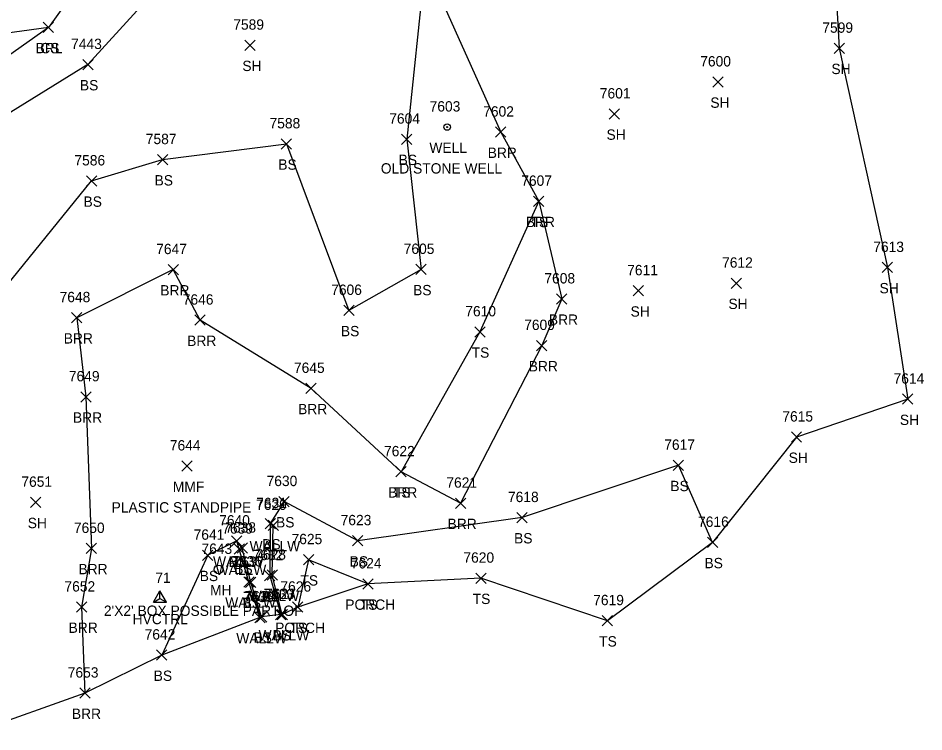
# Model space of a CAD drawing. Extents: x 1472233 to 1475777, y 540726 to 543442.
# Drawn here: x 1472872.2 to 1473047.6, y 540875.9 to 541014 of the extents above; entities that cross this region are included whole.
import ezdxf

# ---------------------------------------------------------------- set-up
doc = ezdxf.new("R2010")
doc.units = 0
for name, color, linetype in [('C_A', 7, 'Continuous'), ('C_I', 7, 'Continuous'), ('CPSM', 7, 'Continuous'), ('L_A', 7, 'Continuous'), ('L_C', 7, 'Continuous'), ('L_I', 7, 'Continuous'), ('L_TIC', 7, 'Continuous'), ('LABL', 7, 'Continuous'), ('LBF', 7, 'Continuous'), ('LELB', 7, 'Continuous'), ('LSOGP', 7, 'Continuous'), ('LW', 7, 'Continuous'), ('U_A', 7, 'Continuous'), ('U_C', 7, 'Continuous'), ('U_I', 7, 'Continuous'), ('UUMH', 7, 'Continuous'), ('UWW', 7, 'Continuous')]:
    doc.layers.add(name, color=color, linetype=linetype)

msp = doc.modelspace()

# ---------------------------------------------------------------- linework, layer by layer
at = {"layer": 'CPSM'}
for p, q in [((1472898.47, 540901), (1472899.72, 540903.16)), ((1472900.97, 540901), (1472899.72, 540903.16)), ((1472899.72, 540901.72), (1472899.72, 540903.16)), ((1472898.47, 540901), (1472899.72, 540901.72)), ((1472898.47, 540901), (1472900.97, 540901)), ((1472899.72, 540901.72), (1472899.72, 540901.72)), ((1472899.72, 540901.72), (1472900.97, 540901))]:
    msp.add_line(p, q, dxfattribs=at)
at = {"layer": 'L_TIC'}
for points in [[(1472877.1, 541011.18), (1472879.1, 541013.18)], [(1472879.1, 541011.18), (1472877.1, 541013.18)], [(1472877.1, 541011.18), (1472879.1, 541013.18)], [(1472879.1, 541011.18), (1472877.1, 541013.18)], [(1472916.18, 541007.74), (1472918.18, 541009.74)], [(1472918.18, 541007.74), (1472916.18, 541009.74)], [(1473030.24, 541007.15), (1473032.24, 541009.15)], [(1473032.24, 541007.15), (1473030.24, 541009.15)], [(1472884.77, 541004), (1472886.77, 541006)], [(1472886.77, 541004), (1472884.77, 541006)], [(1473006.8, 541000.63), (1473008.8, 541002.63)], [(1473008.8, 541000.63), (1473006.8, 541002.63)], [(1472986.7, 540994.44), (1472988.7, 540996.44)], [(1472988.7, 540994.44), (1472986.7, 540996.44)], [(1472946.49, 540989.56), (1472948.49, 540991.56)], [(1472948.49, 540989.56), (1472946.49, 540991.56)], [(1472964.69, 540990.93), (1472966.69, 540992.93)], [(1472966.69, 540990.93), (1472964.69, 540992.93)], [(1472923.19, 540988.65), (1472925.19, 540990.65)], [(1472925.19, 540988.65), (1472923.19, 540990.65)], [(1472899.23, 540985.6), (1472901.23, 540987.6)], [(1472901.23, 540985.6), (1472899.23, 540987.6)], [(1472885.47, 540981.48), (1472887.47, 540983.48)], [(1472887.47, 540981.48), (1472885.47, 540983.48)], [(1472972.06, 540977.54), (1472974.06, 540979.54)], [(1472974.06, 540977.54), (1472972.06, 540979.54)], [(1472972.06, 540977.54), (1472974.06, 540979.54)], [(1472974.06, 540977.54), (1472972.06, 540979.54)], [(1472901.29, 540964.32), (1472903.29, 540966.32)], [(1472903.29, 540964.32), (1472901.29, 540966.32)], [(1472949.29, 540964.36), (1472951.29, 540966.36)], [(1472951.29, 540964.36), (1472949.29, 540966.36)], [(1473039.57, 540964.74), (1473041.57, 540966.74)], [(1473041.57, 540964.74), (1473039.57, 540966.74)], [(1473010.3, 540961.7), (1473012.3, 540963.7)], [(1473012.3, 540961.7), (1473010.3, 540963.7)], [(1472991.35, 540960.23), (1472993.35, 540962.23)], [(1472993.35, 540960.23), (1472991.35, 540962.23)], [(1472976.53, 540958.65), (1472978.53, 540960.65)], [(1472978.53, 540958.65), (1472976.53, 540960.65)], [(1472935.31, 540956.43), (1472937.31, 540958.43)], [(1472937.31, 540956.43), (1472935.31, 540958.43)], [(1472935.31, 540956.43), (1472937.31, 540958.43)], [(1472937.31, 540956.43), (1472935.31, 540958.43)], [(1472882.59, 540955.02), (1472884.59, 540957.02)], [(1472884.59, 540955.02), (1472882.59, 540957.02)], [(1472906.49, 540954.55), (1472908.49, 540956.55)], [(1472908.49, 540954.55), (1472906.49, 540956.55)], [(1472960.66, 540952.28), (1472962.66, 540954.28)], [(1472962.66, 540952.28), (1472960.66, 540954.28)], [(1472972.63, 540949.64), (1472974.63, 540951.64)], [(1472974.63, 540949.64), (1472972.63, 540951.64)], [(1472927.97, 540941.34), (1472929.97, 540943.34)], [(1472929.97, 540941.34), (1472927.97, 540943.34)], [(1472884.38, 540939.71), (1472886.38, 540941.71)], [(1472886.38, 540939.71), (1472884.38, 540941.71)], [(1473043.51, 540939.26), (1473045.51, 540941.26)], [(1473045.51, 540939.26), (1473043.51, 540941.26)], [(1473021.97, 540931.93), (1473023.97, 540933.93)], [(1473023.97, 540931.93), (1473021.97, 540933.93)], [(1472999.1, 540926.46), (1473001.1, 540928.46)], [(1473001.1, 540926.46), (1472999.1, 540928.46)], [(1472903.93, 540926.33), (1472905.93, 540928.33)], [(1472905.93, 540926.33), (1472903.93, 540928.33)], [(1472945.41, 540925.21), (1472947.41, 540927.21)], [(1472947.41, 540925.21), (1472945.41, 540927.21)], [(1472945.41, 540925.21), (1472947.41, 540927.21)], [(1472947.41, 540925.21), (1472945.41, 540927.21)], [(1472922.75, 540919.44), (1472924.75, 540921.44)], [(1472924.75, 540919.44), (1472922.75, 540921.44)], [(1472874.62, 540919.3), (1472876.62, 540921.3)], [(1472876.62, 540919.3), (1472874.62, 540921.3)], [(1472956.91, 540919.13), (1472958.91, 540921.13)], [(1472958.91, 540919.13), (1472956.91, 540921.13)], [(1472968.84, 540916.35), (1472970.84, 540918.35)], [(1472970.84, 540916.35), (1472968.84, 540918.35)], [(1472920.08, 540915.18), (1472922.08, 540917.18)], [(1472922.08, 540915.18), (1472920.08, 540917.18)], [(1472920.64, 540914.83), (1472922.64, 540916.83)], [(1472922.64, 540914.83), (1472920.64, 540916.83)], [(1472913.57, 540911.82), (1472915.57, 540913.82)], [(1472915.57, 540911.82), (1472913.57, 540913.82)], [(1472913.57, 540911.82), (1472915.57, 540913.82)], [(1472915.57, 540911.82), (1472913.57, 540913.82)], [(1472937.01, 540911.87), (1472939.01, 540913.87)], [(1472939.01, 540911.87), (1472937.01, 540913.87)], [(1473005.71, 540911.55), (1473007.71, 540913.55)], [(1473007.71, 540911.55), (1473005.71, 540913.55)], [(1472885.44, 540910.38), (1472887.44, 540912.38)], [(1472887.44, 540910.38), (1472885.44, 540912.38)], [(1472907.97, 540909.06), (1472909.97, 540911.06)], [(1472909.97, 540909.06), (1472907.97, 540911.06)], [(1472914.08, 540910.25), (1472916.08, 540912.25)], [(1472916.08, 540910.25), (1472914.08, 540912.25)], [(1472914.66, 540910.44), (1472916.66, 540912.44)], [(1472916.66, 540910.44), (1472914.66, 540912.44)], [(1472927.5, 540908.2), (1472929.5, 540910.2)], [(1472929.5, 540908.2), (1472927.5, 540910.2)], [(1472915.93, 540903.9), (1472917.93, 540905.9)], [(1472917.93, 540903.9), (1472915.93, 540905.9)], [(1472916.28, 540903.83), (1472918.28, 540905.83)], [(1472918.28, 540903.83), (1472916.28, 540905.83)], [(1472919.96, 540905.11), (1472921.96, 540907.11)], [(1472921.96, 540905.11), (1472919.96, 540907.11)], [(1472920.46, 540905.21), (1472922.46, 540907.21)], [(1472922.46, 540905.21), (1472920.46, 540907.21)], [(1472960.86, 540904.62), (1472962.86, 540906.62)], [(1472962.86, 540904.62), (1472960.86, 540906.62)], [(1472938.98, 540903.51), (1472940.98, 540905.51)], [(1472940.98, 540903.51), (1472938.98, 540905.51)], [(1472938.98, 540903.51), (1472940.98, 540905.51)], [(1472940.98, 540903.51), (1472938.98, 540905.51)], [(1472883.53, 540899.04), (1472885.53, 540901.04)], [(1472885.53, 540899.04), (1472883.53, 540901.04)], [(1472925.39, 540899.02), (1472927.39, 540901.02)], [(1472927.39, 540899.02), (1472925.39, 540901.02)], [(1472925.39, 540899.02), (1472927.39, 540901.02)], [(1472927.39, 540899.02), (1472925.39, 540901.02)], [(1472918.08, 540897), (1472920.08, 540899)], [(1472920.08, 540897), (1472918.08, 540899)], [(1472918.38, 540897.14), (1472920.38, 540899.14)], [(1472920.38, 540897.14), (1472918.38, 540899.14)], [(1472922.09, 540897.57), (1472924.09, 540899.57)], [(1472924.09, 540897.57), (1472922.09, 540899.57)], [(1472922.4, 540897.59), (1472924.4, 540899.59)], [(1472924.4, 540897.59), (1472922.4, 540899.59)], [(1472985.35, 540896.4), (1472987.35, 540898.4)], [(1472987.35, 540896.4), (1472985.35, 540898.4)], [(1472899.06, 540889.75), (1472901.06, 540891.75)], [(1472901.06, 540889.75), (1472899.06, 540891.75)], [(1472884.17, 540882.39), (1472886.17, 540884.39)], [(1472886.17, 540882.39), (1472884.17, 540884.39)]]:
    msp.add_lwpolyline(points, dxfattribs=at)
at = {"layer": 'LABL'}
for points in [[(1472934.66, 541070.89), (1472902.08, 541045.59), (1472878.1, 541012.18), (1472852.69, 540994.21), (1472843.58, 540991.62), (1472842.46, 540986.71), (1472841.95, 540981.25), (1472845.46, 540968.73), (1472844.31, 540955.79), (1472840.71, 540945.45), (1472841.17, 540943.94), (1472845.65, 540929.61), (1472856.73, 540903.16), (1472864.12, 540875.89)], [(1472934.66, 541070.89), (1472944.91, 541044.15), (1472951.07, 541024.58), (1472965.69, 540991.93), (1472973.06, 540978.54), (1472977.53, 540959.65), (1472973.63, 540950.64), (1472957.91, 540920.13), (1472946.41, 540926.21), (1472928.97, 540942.34), (1472907.49, 540955.55), (1472902.29, 540965.32), (1472883.59, 540956.02), (1472885.38, 540940.71), (1472886.44, 540911.38), (1472884.53, 540900.04), (1472885.17, 540883.39)]]:
    msp.add_lwpolyline(points, dxfattribs=at)
at = {"layer": 'LBF'}
msp.add_lwpolyline([(1472939.98, 540904.51), (1472926.39, 540900.02)], dxfattribs=at)
at = {"layer": 'LELB'}
for points in [[(1473012.54, 541139.74), (1472973.93, 541106.16), (1472947.71, 541083.91), (1472934.66, 541070.89), (1472913.61, 541035.57), (1472885.77, 541005), (1472855.86, 540986.55), (1472841.95, 540981.25), (1472830.61, 540982.58), (1472825.42, 540982.6), (1472827.67, 540972.8), (1472829.12, 540968.83), (1472834.18, 540954.16), (1472834.83, 540937.28)], [(1473018.88, 541090.58), (1472990.4, 541066.74), (1472998.43, 541060.87), (1472951.07, 541024.58), (1472947.49, 540990.56), (1472950.29, 540965.36), (1472936.31, 540957.43)], [(1472878.1, 541012.18), (1472847.07, 541007.93), (1472840.09, 541003.77), (1472825.52, 541006.05), (1472816.04, 541009.8), (1472808.93, 541015.93)], [(1472852.08, 540934.24), (1472852.13, 540943.34), (1472862.52, 540949.01), (1472868.9, 540960.85), (1472886.47, 540982.48), (1472900.23, 540986.6), (1472924.19, 540989.65), (1472936.31, 540957.43)], [(1472973.06, 540978.54), (1472961.66, 540953.28), (1472946.41, 540926.21)], [(1473006.71, 540912.55), (1473000.1, 540927.46), (1472969.84, 540917.35), (1472938.01, 540912.87), (1472923.75, 540920.44), (1472921.08, 540916.18), (1472920.96, 540906.11), (1472923.09, 540898.57)], [(1472919.38, 540898.14), (1472917.28, 540904.83), (1472915.66, 540911.44), (1472914.57, 540912.82), (1472908.97, 540910.06), (1472900.06, 540890.75)], [(1472986.35, 540897.4), (1472961.86, 540905.62), (1472939.98, 540904.51), (1472928.5, 540909.2), (1472926.39, 540900.02)]]:
    msp.add_lwpolyline(points, dxfattribs=at)
at = {"layer": 'LSOGP'}
msp.add_lwpolyline([(1473029.54, 541038.11), (1473031.24, 541008.15), (1473040.57, 540965.74), (1473044.51, 540940.26), (1473022.97, 540932.93), (1473006.71, 540912.55), (1472986.35, 540897.4), (1472961.86, 540905.62), (1472939.98, 540904.51), (1472926.39, 540900.02), (1472923.4, 540898.59), (1472923.09, 540898.57), (1472919.38, 540898.14), (1472919.08, 540898), (1472900.06, 540890.75), (1472885.17, 540883.39), (1472864.12, 540875.89)], dxfattribs=at)
at = {"layer": 'LW'}
for points in [[(1472923.4, 540898.59), (1472921.46, 540906.21), (1472921.64, 540915.83)], [(1472919.08, 540898), (1472916.93, 540904.9), (1472915.08, 540911.25), (1472914.57, 540912.82)]]:
    msp.add_lwpolyline(points, dxfattribs=at)
at = {"layer": 'UUMH'}
for p, q in [((1472911.06, 540907.33), (1472911.06, 540907.33)), ((1472911.89, 540907.33), (1472911.89, 540907.33))]:
    msp.add_line(p, q, dxfattribs=at)
msp.add_circle((1472911.06, 540907.33), 0.833, dxfattribs=at)
at = {"layer": 'UWW'}
for radius in [0.625, 0.0833]:
    msp.add_circle((1472955.32, 540992.91), radius, dxfattribs=at)

# ---------------------------------------------------------------- texts
at = {"layer": 'C_A'}
msp.add_text('HVCTRL', height=2, dxfattribs=at).set_placement((1472894.42, 540896.72))
at = {"layer": 'C_I'}
msp.add_text('71', height=2, dxfattribs=at).set_placement((1472898.82, 540904.72))
at = {"layer": 'L_A'}
for s, p in [('BRL', (1472875.64, 541007.18)), ('CS', (1472876.54, 541007.18)), ('SH', (1472915.67, 541003.74)), ('SH', (1473029.73, 541003.15)), ('BS', (1472884.21, 541000)), ('SH', (1473006.29, 540996.63)), ('SH', (1472986.18, 540990.44)), ('BRR', (1472963.18, 540986.93)), ('BS', (1472922.63, 540984.65)), ('BS', (1472945.93, 540985.56)), ('BS', (1472898.67, 540981.6)), ('BS', (1472884.91, 540977.48)), ('BRR', (1472970.55, 540973.54)), ('TS', (1472971.47, 540973.54)), ('BRR', (1472899.78, 540960.32)), ('BS', (1472948.73, 540960.36)), ('SH', (1473039.05, 540960.74)), ('SH', (1472990.84, 540956.23)), ('SH', (1473009.79, 540957.7)), ('BRR', (1472975.02, 540954.65)), ('BRR', (1472881.08, 540951.02)), ('BS', (1472934.75, 540952.43)), ('BS', (1472934.75, 540952.43)), ('BRR', (1472904.98, 540950.55)), ('TS', (1472960.07, 540948.28)), ('BRR', (1472971.12, 540945.64)), ('BRR', (1472926.46, 540937.34)), ('BRR', (1472882.87, 540935.71)), ('SH', (1473042.99, 540935.26)), ('SH', (1473021.45, 540927.93)), ('MMF', (1472902.21, 540922.33)), ('BRR', (1472943.89, 540921.21)), ('TS', (1472944.82, 540921.21)), ('BS', (1472998.54, 540922.46)), ('SH', (1472874.11, 540915.3)), ('BS', (1472922.19, 540915.44)), ('BRR', (1472955.4, 540915.13)), ('BS', (1472968.28, 540912.35)), ('WALLW', (1472917.06, 540910.83)), ('BS', (1472919.52, 540911.18)), ('WALLW', (1472909.99, 540907.82)), ('BS', (1472913.02, 540907.82)), ('BS', (1472936.45, 540907.87)), ('BS', (1473005.15, 540907.55)), ('BRR', (1472883.93, 540906.38)), ('WALLW', (1472910.5, 540906.25)), ('BS', (1472914.11, 540906.44)), ('BS', (1472907.41, 540905.06)), ('TS', (1472926.91, 540904.2)), ('WALLW', (1472916.88, 540901.21)), ('BS', (1472919.4, 540901.11)), ('TS', (1472960.27, 540900.62)), ('WALLW', (1472912.35, 540899.9)), ('BS', (1472915.72, 540899.83)), ('PORCH', (1472935.6, 540899.51)), ('TS', (1472938.39, 540899.51)), ('BRR', (1472882.02, 540895.04)), ('PORCH', (1472922.02, 540895.02)), ('TS', (1472924.8, 540895.02)), ('BS', (1472917.83, 540893.14)), ('WALLW', (1472918.82, 540893.59)), ('BS', (1472921.53, 540893.57)), ('WALLW', (1472914.5, 540893)), ('TS', (1472984.76, 540892.4)), ('BS', (1472898.5, 540885.75)), ('BRR', (1472882.66, 540878.39))]:
    msp.add_text(s, height=2, dxfattribs=at).set_placement(p)
at = {"layer": 'L_C'}
msp.add_text('PLASTIC STANDPIPE', height=2, dxfattribs=at).set_placement((1472890.35, 540918.33))
at = {"layer": 'L_I'}
for s, p in [('7589', (1472913.91, 541011.74)), ('7599', (1473027.97, 541011.15)), ('7443', (1472882.51, 541008)), ('7600', (1473004.33, 541004.63)), ('7601', (1472984.88, 540998.44)), ('7602', (1472962.3, 540994.93)), ('7604', (1472944.11, 540993.56)), ('7588', (1472920.93, 540992.65)), ('7587', (1472896.97, 540989.6)), ('7586', (1472883.15, 540985.48)), ('7607', (1472969.67, 540981.54)), ('7607', (1472969.67, 540981.54)), ('7613', (1473037.83, 540968.74)), ('7647', (1472898.98, 540968.32)), ('7605', (1472946.91, 540968.36)), ('7612', (1473008.56, 540965.7)), ('7611', (1472990.18, 540964.23)), ('7608', (1472974.15, 540962.65)), ('7606', (1472932.87, 540960.43)), ('7606', (1472932.87, 540960.43)), ('7648', (1472880.28, 540959.02)), ('7646', (1472904.13, 540958.55)), ('7610', (1472958.84, 540956.28)), ('7609', (1472970.24, 540953.64)), ('7645', (1472925.66, 540945.34)), ('7649', (1472882.07, 540943.71)), ('7614', (1473041.76, 540943.26)), ('7615', (1473020.23, 540935.93)), ('7644', (1472901.62, 540930.33)), ('7617', (1472997.36, 540930.46)), ('7622', (1472943.1, 540929.21)), ('7622', (1472943.1, 540929.21)), ('7651', (1472872.88, 540923.3)), ('7630', (1472920.36, 540923.44)), ('7621', (1472955.17, 540923.13)), ('7618', (1472967.1, 540920.35)), ('7629', (1472918.33, 540918.83)), ('7631', (1472918.34, 540919.18)), ('7640', (1472911.18, 540915.82)), ('7640', (1472911.18, 540915.82)), ('7623', (1472934.7, 540915.87)), ('7650', (1472883.05, 540914.38)), ('7639', (1472911.77, 540914.25)), ('7638', (1472912.36, 540914.44)), ('7616', (1473003.91, 540915.55)), ('7641', (1472906.23, 540913.06)), ('7625', (1472925.19, 540912.2)), ('7632', (1472917.65, 540909.11)), ('7628', (1472918.15, 540909.21)), ('7636', (1472913.57, 540907.9)), ('7637', (1472913.97, 540907.83)), ('7624', (1472936.67, 540907.51)), ('7624', (1472936.67, 540907.51)), ('7620', (1472958.47, 540908.62)), ('7652', (1472881.22, 540903.04)), ('7626', (1472923.03, 540903.02)), ('7626', (1472923.03, 540903.02)), ('7635', (1472915.78, 540901)), ('7634', (1472916.08, 540901.14)), ('7633', (1472919.78, 540901.57)), ('7627', (1472920.09, 540901.59)), ('7619', (1472983.6, 540900.4)), ('7642', (1472896.75, 540893.75)), ('7653', (1472881.86, 540886.39))]:
    msp.add_text(s, height=2, dxfattribs=at).set_placement(p)
at = {"layer": 'U_A'}
for s, p in [('WELL', (1472951.88, 540987.91)), ('MH', (1472909.42, 540902.33))]:
    msp.add_text(s, height=2, dxfattribs=at).set_placement(p)
at = {"layer": 'U_C'}
for s, p in [('OLD STONE WELL', (1472942.48, 540983.91)), ("2'X2' BOX POSSIBLE PART OF", (1472888.85, 540898.33))]:
    msp.add_text(s, height=2, dxfattribs=at).set_placement(p)
at = {"layer": 'U_I'}
for s, p in [('7603', (1472951.93, 540995.91)), ('7643', (1472907.75, 540910.33))]:
    msp.add_text(s, height=2, dxfattribs=at).set_placement(p)

doc.saveas('drawing.dxf')
